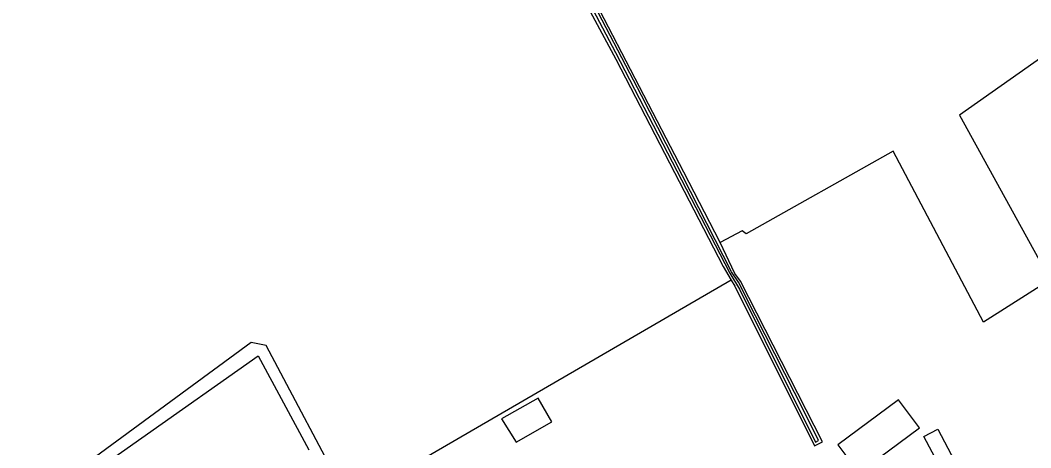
# Model space of a CAD drawing. Extents: x 136000 to 141014, y 402000 to 403500.
# Drawn here: x 138275.8 to 138488.5, y 403141.2 to 403231.2 of the extents above; entities that cross this region are included whole.
import ezdxf

# ---------------------------------------------------------------- set-up
doc = ezdxf.new("R2010")
doc.units = 0
for name, color, linetype in [('gg-afsc-draadraster', 7, 'Continuous'), ('gg-bbg-gedigitaliseerde bijgebouw', 7, 'Continuous'), ('gg-knt-bronhoudergrens', 7, 'Continuous'), ('gg-kntw-bovenkant insteek waterloop', 7, 'Continuous'), ('gg-kntw-waterlijn', 7, 'Continuous')]:
    doc.layers.add(name, color=color, linetype=linetype)

msp = doc.modelspace()

# ---------------------------------------------------------------- linework, layer by layer
at = {"layer": 'gg-afsc-draadraster'}
for points in [[(138425.44, 403176.48), (138353.76, 403134.88), (138345.02, 403129.8), (138344.9, 403130.04)], [(138344.9, 403130.04), (138327.54, 403162.71), (138324.41, 403163.37), (138275.78, 403127.66)], [(138276.91, 403126.05), (138325.85, 403160.56), (138336.53, 403140.75)]]:
    msp.add_lwpolyline(points, dxfattribs=at)
at = {"layer": 'gg-bbg-gedigitaliseerde bijgebouw'}
for points in [[(138377.08, 403147.26), (138380.16, 403142.36), (138387.68, 403146.64), (138384.82, 403151.67), (138377.08, 403147.26)], [(138447.9, 403141.81), (138452.31, 403135.89), (138465.08, 403145.39), (138460.67, 403151.32), (138447.9, 403141.81)], [(138472.42, 403131.46), (138466.02, 403143.58), (138468.91, 403145.1), (138475.3, 403132.99)]]:
    msp.add_lwpolyline(points, dxfattribs=at)
at = {"layer": 'gg-knt-bronhoudergrens'}
msp.add_lwpolyline([(138510.46, 403237.29), (138473.52, 403211.22), (138492.55, 403176.56), (138478.56, 403167.65), (138459.53, 403203.62), (138428.57, 403186.26), (138427.74, 403186.84), (138423.15, 403184.38)], dxfattribs=at)
at = {"layer": 'gg-kntw-bovenkant insteek waterloop'}
for points in [[(138356.86, 403307.15), (138392.33, 403239.46), (138401.14, 403223.03), (138423.73, 403179.32), (138425.44, 403176.48)], [(138423.15, 403184.38), (138415.49, 403199.22), (138396.84, 403235.15), (138377.21, 403272.22), (138359.1, 403308.28), (138357.96, 403307.7)], [(138425.44, 403176.48), (138426.2, 403175.21), (138443.01, 403141.63), (138444.64, 403142.46), (138427.41, 403176.28), (138426.18, 403177.87), (138423.15, 403184.38)]]:
    msp.add_lwpolyline(points, dxfattribs=at)
at = {"layer": 'gg-kntw-waterlijn'}
msp.add_lwpolyline([(138357.8, 403306.83), (138371.22, 403281.16), (138401.11, 403224.37), (138419.93, 403187.98), (138425.12, 403177.94), (138427.2, 403174.58), (138443.19, 403142.38), (138443.83, 403142.7), (138440.77, 403148.86), (138430.57, 403168.98), (138426.99, 403176.04), (138425.48, 403178.24), (138406.56, 403215.33), (138395.01, 403237.62), (138382.45, 403261.48), (138365, 403295.05), (138358.71, 403307.15), (138357.8, 403306.83)], dxfattribs=at)

doc.saveas('drawing.dxf')
